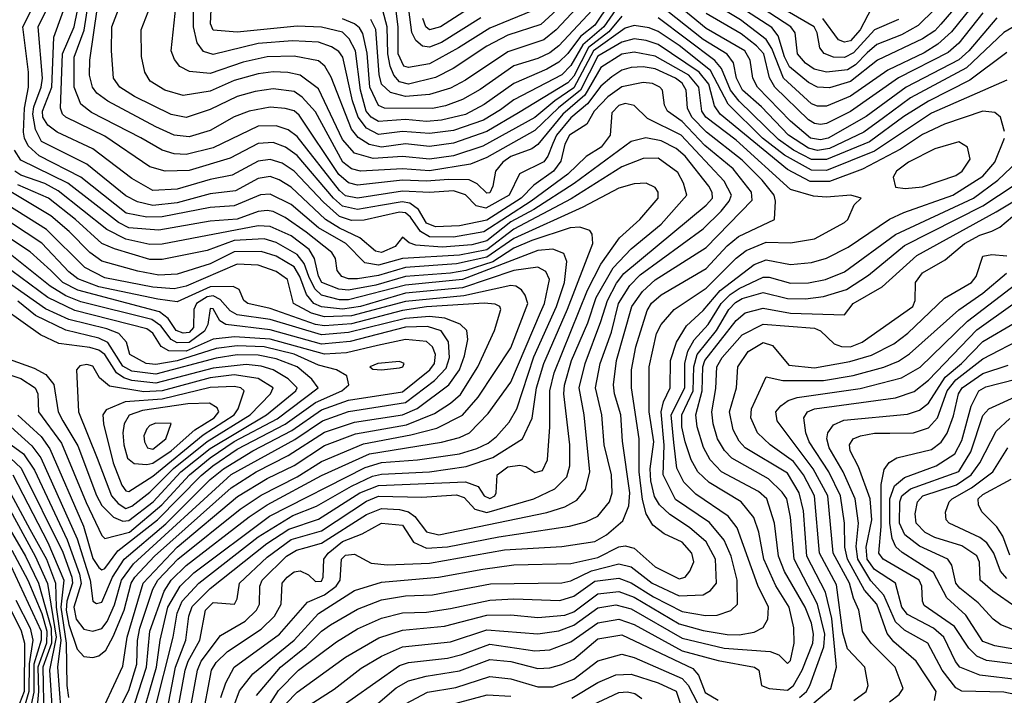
# Model space of a CAD drawing. Extents: x 501367 to 657802, y 482273 to 547541.
# Tile 603 of 656: x 606542 to 609817, y 530602 to 532849. Entities that reach past the tile are written whole.
import ezdxf

# ---------------------------------------------------------------- set-up
doc = ezdxf.new("R2010")
doc.units = 0

msp = doc.modelspace()

# ---------------------------------------------------------------- linework, layer by layer
at = {"layer": '0CON20XD'}
for points in [[(607147.2, 530515), (607180.1, 530685), (607195, 530711.2), (607232.8, 530747.2), (607345, 530821.8), (607389.6, 530865), (607411.5, 530905), (607414.8, 530975), (607431, 530995), (607455, 531013), (607475, 531016.3), (607502.4, 531002.4), (607525, 530980), (607545, 530981.1), (607551.2, 530995), (607553.8, 531055), (607568.2, 531075), (607615, 531113.3), (607680.7, 531139.3), (607745, 531174.8), (607815, 531167.3), (607851.8, 531111.8), (607895, 531091.7), (607964.7, 531095.3), (608135, 531129.5), (608370, 531165), (608425, 531178.5), (608465, 531198.2), (608503, 531245), (608512.6, 531275), (608510.4, 531335), (608485.2, 531435), (608478.3, 531535), (608456.6, 531625), (608472.6, 531705), (608509.9, 531810.1), (608533, 531905), (608571.6, 531965), (608605, 532000.6), (608815, 532153.5), (608875, 532212.2), (608901.4, 532245), (608908.7, 532265), (608885, 532312), (608741.7, 532465), (608629.9, 532519.9), (608585, 532564), (608555, 532570), (608535, 532564.2), (608510.9, 532539.1), (608505.5, 532465), (608475.5, 532425), (608425.4, 532394.6), (608364.3, 532335), (608242.6, 532245), (608085, 532143.2), (607985, 532126.2), (607905, 532127.3), (607874.7, 532144.7), (607841.9, 532191.9), (607825, 532206.2), (607805, 532208.5), (607687.7, 532182.3), (607645, 532180.8), (607605, 532194.5), (607552.1, 532242.1), (607455, 532345.8), (607415, 532372.1), (607375, 532384.6), (607335, 532379), (607248, 532332), (607175, 532318.1), (607065, 532285.4), (606985, 532280.5), (606915, 532321.2), (606785, 532419.4), (606666, 532475), (606635, 532498.3), (606619.1, 532525), (606617, 532545), (606648.4, 532625), (606655, 532790.6), (606756.7, 533073.3)], [(607059.3, 530505), (607092.2, 530685), (607102.1, 530715), (607140.4, 530785), (607159.6, 530885), (607185, 530910.3), (607255.6, 530905), (607265, 530923.3), (607272.7, 530975), (607365, 531061.2), (607445, 531119.9), (607545, 531149), (607695, 531247.3), (607735, 531264.1), (607879.2, 531260.8), (607995, 531268.8), (608019.5, 531259.5), (608055, 531220.9), (608095, 531209.7), (608251.8, 531255), (608321.5, 531288.5), (608361.1, 531328.9), (608371.2, 531365), (608371.2, 531435), (608351.9, 531605), (608354, 531634), (608377, 531715), (608431, 531841), (608459.4, 531925), (608515.8, 532024.2), (608575, 532086.5), (608675, 532169.3), (608760.3, 532265), (608750, 532305), (608730.5, 532340.5), (608665, 532388.2), (608615, 532387.6), (608545, 532359.8), (608376.4, 532253.6), (608185, 532152.6), (608095, 532084), (608005, 532065.8), (607815, 532054.4), (607735, 532033.1), (607690.1, 532040.1), (607626.2, 532105), (607535, 532157.1), (607445, 532234.3), (607375, 532268.4), (607343, 532267), (607255, 532229.5), (607175, 532224.9), (607015, 532193.7), (606965, 532191.8), (606896, 532206), (606745, 532325.7), (606606.8, 532396.8), (606570, 532430), (606557.1, 532455), (606554.7, 532475), (606558.2, 532555), (606571.3, 532625), (606571.2, 532675), (606551.8, 532825), (606642.6, 533005)], [(608504.5, 532905), (608455, 532831.3), (608406.9, 532793.1), (608365, 532736.5), (608335, 532707.4), (608295, 532684), (608185, 532636.6), (608086.8, 532566.8), (608025, 532534.2), (607945, 532514.9), (607895, 532510.9), (607825, 532517.1), (607735, 532510.2), (607710.4, 532525), (607694.4, 532545), (607675.1, 532615), (607658.6, 532745), (607638, 532785), (607615, 532808.1), (607545, 532824.7), (607465, 532828.1), (607265, 532807.7), (607185, 532814.2), (607176.3, 532835), (607184.6, 533005)], [(607110.8, 530565), (607133.4, 530685), (607145.1, 530715), (607209.5, 530800.5), (607291.5, 530848.5), (607329.1, 530885), (607339, 530905), (607340.2, 530965), (607348, 530985), (607428.8, 531065), (607461.9, 531085), (607495, 531093.1), (607545, 531107.8), (607695, 531202.9), (607745, 531223.3), (607805, 531219.7), (607835, 531211.8), (607856.3, 531196.4), (607895, 531145.2), (607935.4, 531135.4), (608295, 531210.3), (608355, 531229.1), (608395, 531250.5), (608423.2, 531286.8), (608438.5, 531345), (608419.6, 531535), (608403, 531625), (608422.1, 531705), (608475.1, 531845.1), (608496.4, 531915), (608527, 531973), (608551.3, 532005), (608825, 532232.1), (608845.8, 532255), (608845, 532274.4), (608834.2, 532295), (608755, 532395.4), (608725, 532421.2), (608675, 532446), (608624.2, 532455.8), (608575, 532443.6), (608385.9, 532304.1), (608251.9, 532218.1), (608175, 532176.9), (608095, 532113), (608045, 532100.6), (607947.3, 532092.7), (607859.3, 532099.3), (607837, 532107), (607815, 532126.2), (607790.7, 532095), (607745, 532075.1), (607725, 532078.8), (607673.4, 532123.4), (607605, 532155.3), (607558.8, 532185), (607445, 532291.8), (607405, 532316.7), (607375, 532327.1), (607335, 532321.4), (607259.8, 532280.2), (607175, 532269.9), (607065, 532240.1), (606985, 532231.4), (606933.3, 532243.3), (606895, 532262.7), (606765, 532368.4), (606614.1, 532444.1), (606593.7, 532483.7), (606585.5, 532535), (606588.9, 532558.9), (606613.3, 532625), (606617.4, 532655), (606603.1, 532825), (606678.9, 532981.1)], [(608545, 532860.6), (608501.7, 532808.3), (608433.9, 532756.1), (608385, 532661.7), (608365, 532639.3), (608200.3, 532539.7), (608095, 532477), (607985, 532438), (607905, 532427.5), (607825, 532436.4), (607745, 532425.3), (607703.6, 532433.6), (607667, 532457), (607645.6, 532485), (607577.8, 532657.8), (607556.5, 532695), (607535, 532712.4), (607455, 532728.2), (607365, 532725.6), (607285, 532707.9), (607175, 532669.6), (607106.6, 532676.6), (607073.9, 532693.9), (607056.6, 532716.6), (607045.8, 532745), (607071.8, 532995)], [(609726.3, 532975), (609605.4, 532834.6), (609585, 532812.4), (609544.6, 532785.4), (609395, 532714.9), (609305, 532643.5), (609235, 532622.4), (609195, 532624.8), (609165, 532640.3), (609102.1, 532692.1), (609085, 532725.7), (609064.9, 532794.9), (609042.9, 532822.9), (608825, 532965.1)], [(609585, 532884.4), (609530.1, 532829.9), (609475, 532798.7), (609393.1, 532766.9), (609360.7, 532739.3), (609321.2, 532698.8), (609295, 532682.2), (609225, 532674.1), (609184.7, 532684.7), (609155.6, 532705), (609129, 532735), (609120.6, 532805), (609107.1, 532825), (608846.3, 532996.3)], [(607210.4, 530595), (607226.9, 530643.1), (607255, 530696), (607406, 530805), (607498.7, 530911.3), (607555, 530936), (607594.3, 530965), (607607.8, 530985), (607611.9, 531055), (607625, 531068.5), (607655, 531071.9), (607710.9, 531040.9), (607765, 531035.4), (607905, 531041.1), (608154.7, 531085.3), (608345, 531097.3), (608455, 531113.2), (608494, 531136), (608548.3, 531181.7), (608567.6, 531232.4), (608571.1, 531275), (608547.2, 531447.2), (608541.4, 531535), (608519.8, 531605), (608516.6, 531635), (608526.2, 531715), (608577.2, 531895), (608613, 531945), (608655, 531984.2), (608825, 532091.6), (608978.5, 532248.5), (608975.9, 532275), (608915, 532352.6), (608820.6, 532430.6), (608745, 532510.9), (608695.8, 532545), (608686.9, 532565), (608679.7, 532615), (608671.2, 532625), (608646.8, 532636.8), (608615, 532640.3), (608545, 532625.7), (608498, 532592), (608452.7, 532545), (608428, 532502), (608370, 532465), (608355.4, 532435), (608341.1, 532378.9), (608317.6, 532345), (608251.6, 532298.5), (608210.1, 532255), (608095, 532182.5), (608005, 532163.8), (607925, 532160.5), (607895, 532171.9), (607867.9, 532217.9), (607838.8, 532238.8), (607813.4, 532243.4), (607741.2, 532231.2), (607665, 532217.9), (607615, 532228.6), (607584.9, 532255), (607465, 532397.9), (607425.3, 532425.3), (607385, 532440.3), (607335, 532436.9), (607241.5, 532388.5), (607105, 532347.2), (607025.7, 532345.7), (606975, 532360), (606825, 532461.7), (606694.9, 532524.9), (606683.5, 532535), (606677.3, 532555), (606684.1, 532735), (606722.3, 532825), (606744.9, 532935.1)], [(608333.7, 532556.3), (608255, 532480.4), (608095, 532390.7), (608040.9, 532369.1), (607905, 532346.6), (607815, 532353.1), (607675.1, 532345.1), (607645, 532352.9), (607617, 532375), (607525, 532543), (607481.4, 532591.4), (607455, 532609.7), (607385, 532618.8), (607325, 532610.3), (607265, 532593.3), (607175, 532550.3), (607095, 532524.2), (607045, 532533.2), (606923.8, 532593.8), (606874.7, 532625), (606853.8, 532655), (606846.6, 532745), (606848.4, 532825), (606901.4, 532965)], [(608509.8, 532950.2), (608335, 532762.6), (608305, 532738.9), (608265, 532719.9), (608184.9, 532695.1), (608073, 532617), (608015, 532583.7), (607957.7, 532562.3), (607915, 532553.7), (607755, 532554.6), (607735, 532563.7), (607706, 532625), (607697.7, 532737.7), (607683.2, 532803.2), (607672.3, 532822.3), (607655.4, 532835.4), (607615, 532851.7)], [(608395.5, 532945), (608275, 532833.3), (608165, 532797.6), (608095, 532760.5), (607983.5, 532686.5), (607925, 532656.8), (607835, 532634.7), (607805, 532642.6), (607785.9, 532665), (607773.9, 532695), (607766.6, 532735), (607764, 532825), (607749.6, 532879.6)], [(608075, 532854.9), (607945, 532773.1), (607905, 532757.7), (607881.2, 532761.2), (607859.4, 532779.4), (607846, 532806), (607829.8, 532935)], [(609791.8, 532855), (609698.1, 532745), (609665, 532715.8), (609490, 532625), (609357.3, 532527.3), (609231.2, 532455), (609205, 532449.3), (609172.2, 532455), (609105, 532511.9), (608995.7, 532625), (608980.3, 532655), (608970.9, 532715), (608953.3, 532745), (608825, 532820.2), (608675, 532943.9)], [(606945, 532455.8), (606780.6, 532540.6), (606745, 532568.6), (606722.4, 532625), (606723.2, 532725), (606755.6, 532814.4), (606771.2, 532915)], [(608410.8, 532905), (608325.8, 532815), (608285, 532782.6), (608165, 532742.4), (608025, 532648.1), (607975, 532621.7), (607905, 532600.1), (607825, 532593.4), (607775, 532607.1), (607745.2, 532635), (607737.1, 532667.1), (607726.1, 532816.1), (607709.2, 532849.2)], [(609415, 532523.1), (609349.6, 532475), (609235, 532420.5), (609195, 532413.8), (609165, 532421.9), (609098.8, 532465), (609009, 532559), (608945.9, 532615), (608926.4, 532655), (608915.5, 532705.5), (608894.9, 532734.9), (608815, 532782.7), (608665, 532902.3)], [(609725, 532912.7), (609641.2, 532808.8), (609595, 532767.6), (609550.6, 532739.4), (609428.7, 532681.3), (609305, 532594.3), (609225, 532561.2), (609195, 532561.3), (609175, 532569.2), (609082.5, 532655), (609043.5, 532753.5), (609025, 532783.7), (608938.8, 532848.8), (608825, 532918.2)], [(609465, 532850), (609385, 532815.5), (609315, 532739.4), (609285, 532723.7), (609248.6, 532725), (609217.1, 532737.1), (609203.3, 532755), (609194.5, 532805), (609184.5, 532825), (609005, 532930.2)], [(607967.7, 532317.7), (607895, 532312), (607815, 532315.5), (607665, 532299.1), (607635, 532306.6), (607603.7, 532333.7), (607471.6, 532531.6), (607455, 532545.8), (607425, 532553.9), (607375, 532557.6), (607305.4, 532544.6), (607255, 532526.5), (607175, 532480.4), (607105, 532459.2), (607055, 532465.2), (606995, 532492.3), (606835, 532577.7), (606798.7, 532605), (606783.7, 532625), (606774.2, 532665), (606775.1, 532714.9), (606800.9, 532890.9)], [(608735, 532763.8), (608665, 532809.9), (608635, 532821.9), (608585, 532830.2), (608555, 532820.4), (608449.7, 532745), (608385, 532622.2), (608321.1, 532578.9), (608255, 532523.6), (608081.8, 532428.2), (607985, 532396.2), (607905, 532385.1), (607815, 532393.6), (607717.2, 532387.2), (607655.5, 532405.5), (607615, 532450.6), (607535, 532619.5), (607475, 532664.2), (607433.2, 532673.2), (607385, 532675.4), (607335, 532668.9), (607255, 532646.8), (607175, 532611), (607085, 532597.2), (607024.5, 532615), (606975.4, 532645), (606958.2, 532675), (606946.6, 532726.6), (606945.3, 532815), (606976.7, 532895)], [(608535, 532897.6), (608485.1, 532824.9), (608414.6, 532765.4), (608375, 532696.7), (608345, 532665.6), (608185, 532582.2), (608140.6, 532549.4), (608084.6, 532515.4), (607985, 532480.2), (607905, 532470.4), (607815, 532477.6), (607735, 532467.1), (607695, 532487.8), (607667.1, 532525), (607648.8, 532578.8), (607616.9, 532725), (607603.3, 532743.3), (607578.7, 532758.7), (607535, 532774.3), (607449.2, 532779.2), (607335, 532769.4), (607185, 532733.2), (607153.2, 532743.2), (607132.5, 532772.5), (607120.1, 532825), (607120.1, 532895)], [(608265, 532886.6), (608105, 532821), (608001.5, 532755), (607905, 532702.7), (607835, 532689.7), (607819, 532695), (607800.3, 532735), (607800.1, 532825), (607792, 532895)], [(608034.2, 532885), (607941.8, 532825), (607905, 532815.6), (607893, 532825), (607882.7, 532852.7)], [(609745, 532871.5), (609665, 532770.5), (609629.8, 532740.2), (609464.6, 532655.4), (609305, 532543.4), (609225, 532503.8), (609205, 532500.9), (609185, 532503.6), (609165, 532515.7), (609053.4, 532625), (609035.6, 532655.6), (609016.5, 532735), (608992.5, 532762.6), (608941.6, 532801.6), (608825, 532869.4)], [(609375, 532886.9), (609337, 532815), (609305, 532778.5), (609285, 532774.3), (609265, 532782.5), (609213.3, 532853.3)], [(609482.8, 532527.2), (609367.7, 532442.3), (609225, 532383.9), (609175, 532384.6), (609115, 532415.1), (609065, 532450.7), (608935, 532578.4), (608905.8, 532615), (608876.3, 532686.3), (608853.4, 532713.4), (608665, 532855.4)], [(609855, 532830.2), (609815, 532806.7), (609691.2, 532688.8), (609505, 532589.1), (609415, 532523.1)], [(609817.3, 532477.3), (609803.6, 532525), (609785, 532540), (609745, 532545.2), (609618.1, 532501.9), (609545, 532466.7), (609471.2, 532418.8), (609345, 532351.8), (609235, 532311.1), (609170.6, 532310.6), (609095, 532350.5), (608871.4, 532535), (608853, 532563), (608833.9, 532635), (608801.6, 532675), (608665, 532766.8), (608625, 532780.4), (608585.3, 532785.3), (608545, 532774.5), (608465, 532727.9), (608406.7, 532615), (608333.7, 532556.3)], [(607329.1, 530600.9), (607409.5, 530695), (607495, 530764.3), (607545, 530815.5), (607575, 530836.8), (607665, 530888.8), (607745, 530919.4), (607825, 530932.4), (607915, 530936.6), (608107.6, 530972.4), (608345, 530976), (608375, 530982.9), (608443.7, 531016.3), (608535, 531039.5), (608575, 531029.5), (608645, 530974.7), (608735, 530932.8), (608815, 530936), (608839.9, 530950.1), (608859.2, 530975), (608856.3, 531055), (608825, 531112.7), (608769.5, 531159.5), (608703.6, 531203.6), (608670, 531235), (608653.6, 531263.6), (608641.2, 531315), (608638.8, 531355), (608650.7, 531445), (608635.9, 531545), (608635.5, 531695), (608659.8, 531805), (608675, 531835.3), (608718.1, 531885), (608825, 531955.7), (608925, 532055.9), (608958.3, 532081.7), (609025, 532108.6), (609105, 532106.5), (609185, 532120.7), (609285.5, 532175), (609296.2, 532185), (609316.9, 532233.1), (609340, 532255), (609305.8, 532265.7), (609225, 532259.2), (609182.3, 532262.3), (609105, 532283.8), (608925, 532448), (608824.4, 532525), (608810, 532545), (608800.5, 532625), (608767.3, 532665), (608655, 532727.9), (608585, 532740.7), (608545, 532734.1), (608475, 532690.1), (608421.6, 532598.4), (608347.8, 532535), (608265, 532434.1), (608245, 532419.8), (608175, 532393.9), (608148.4, 532375), (608123.8, 532345), (608115.5, 532295), (608105, 532273.6), (608095, 532272.1), (608063.5, 532303.5), (608036.5, 532316.5), (607967.7, 532317.7)], [(609825, 532648.2), (609575, 532537.9), (609385, 532411.9), (609225, 532347.9), (609175, 532348.5), (609085, 532398.3), (609012.6, 532455), (608898, 532568), (608839.7, 532679.7), (608735, 532763.8)], [(609825, 532740.2), (609701.7, 532648.3), (609565, 532578.2), (609482.8, 532527.2)], [(607254.1, 530565.9), (607272.8, 530617.2), (607316.8, 530673.2), (607454.8, 530785.2), (607535, 530873.5), (607655, 530950), (607745, 530978), (607934.3, 530994.3), (608081.8, 531021.8), (608185, 531035.5), (608375, 531040), (608465, 531059.9), (608535, 531095.5), (608555, 531099.3), (608585, 531091.8), (608655, 531029.3), (608735, 530989.5), (608755, 530994.7), (608770.6, 531015), (608784.4, 531045.6), (608777.6, 531075), (608745, 531111.2), (608685, 531138.6), (608647.8, 531167.8), (608625.1, 531205.1), (608613.3, 531253.3), (608601.8, 531345), (608602.6, 531455), (608576.9, 531625), (608576.9, 531685), (608590.9, 531760.9), (608628.6, 531881.4), (608643.5, 531906.5), (608675, 531933.4), (608825, 532021.7), (608895, 532096.9), (608932.3, 532127.7), (609052.5, 532185), (609056, 532245), (609050.8, 532265), (609011.6, 532315), (608945, 532381.7), (608826.3, 532475), (608777.8, 532525), (608762.7, 532555), (608758.7, 532615), (608745, 532638.1), (608723.4, 532655), (608655, 532686.1), (608615, 532692.3), (608575, 532690), (608545, 532680.9), (608510.8, 532659.2), (608475, 532628.5), (608430.4, 532569.6), (608375, 532522.4), (608327.5, 532465), (608315, 532437.4), (608298.8, 532395), (608285, 532376.7), (608203.9, 532336.1), (608169.2, 532265), (608092.3, 532222.3), (608060, 532230), (608025, 532266.3), (607985, 532279.5), (607905, 532274.4), (607815, 532278.9), (607665, 532255.7), (607625, 532263.4), (607605, 532280.8), (607465, 532460.7), (607435, 532482.4), (607395, 532496.4), (607335, 532494.6), (607185, 532423), (607095, 532400.6), (607055, 532403), (607015.5, 532415), (606945, 532455.8)], [(607374.6, 530575), (607402.6, 530617.4), (607468.5, 530685), (607595, 530780.2), (607665, 530822.5), (607745, 530858.5), (607815, 530875.7), (607895, 530878.9), (607975, 530891), (608105, 530918.8), (608185, 530922.6), (608337.7, 530917.7), (608385, 530931.4), (608455, 530981.7), (608535, 530991.1), (608575, 530976.1), (608649.4, 530929.4), (608745, 530880.3), (608822.5, 530867.5), (608861.3, 530868.7), (608906.5, 530883.5), (608929.3, 530905), (608928.6, 530985), (608907.8, 531065), (608885, 531118.1), (608836.6, 531176.6), (608723.5, 531253.5), (608682.3, 531335), (608685.8, 531434.2), (608674.8, 531545.2), (608682.5, 531577.5), (608704.8, 531625), (608705.9, 531715), (608726, 531776), (608759.4, 531830.6), (608815, 531881.7), (608871.9, 531948.1), (608985, 532034.8), (609025, 532049.9), (609105.5, 532034.5), (609175, 532041.6), (609225, 532055.6), (609297.4, 532092.6), (609435, 532186), (609481.9, 532208.1), (609645.1, 532264.9), (609745, 532328.7), (609785.2, 532375), (609817, 532455)], [(609487.3, 532287.3), (609545, 532293.4), (609655, 532330.9), (609676.2, 532345), (609702.9, 532385), (609694.4, 532425), (609665, 532443.2), (609585, 532419.4), (609498.5, 532375), (609457.5, 532345), (609447.3, 532325), (609455, 532292.5), (609487.3, 532287.3)], [(607008.2, 530425), (607059.7, 530695), (607094, 530785), (607104.5, 530865), (607115, 530897.6), (607175, 530957.6), (607363.2, 531106.8), (607436.7, 531155), (607535, 531188.3), (607673.1, 531275), (607735, 531299.9), (608025, 531311.4), (608066.3, 531296.3), (608087.1, 531265), (608105, 531257), (608121.8, 531265), (608126.6, 531275), (608129.7, 531335), (608165, 531361.5), (608205, 531367.6), (608225, 531362.5), (608255, 531343.5), (608280.4, 531349.6), (608296.7, 531385), (608305.1, 531494.9), (608304.9, 531614.9), (608319.6, 531675), (608430.1, 531949.9), (608475, 532036.3), (608536.6, 532123.4), (608604.1, 532185), (608665.7, 532255), (608665.8, 532275), (608655, 532290.9), (608625, 532305.8), (608585, 532303.4), (608535, 532289), (608414.4, 532225.6), (608185, 532121.3), (608095, 532058.8), (607995, 532036.5), (607825, 532024.6), (607735, 531998.7), (607665, 531986.7), (607635, 531986.6), (607613.1, 531995), (607598, 532015), (607591.6, 532055), (607579.6, 532075), (607495, 532141.9), (607425, 532190.8), (607385, 532210.9), (607365, 532214.3), (607335, 532211.2), (607265, 532185.1), (607175, 532178.8), (607005, 532149.2), (606905, 532156.3), (606870, 532175), (606701.9, 532305), (606545, 532382.3), (606523.9, 532415)], [(607426.9, 530573.1), (607465, 530612.5), (607625, 530728.8), (607736.6, 530793.4), (607815, 530818.8), (607955, 530831.5), (608095, 530868), (608175, 530869.9), (608265, 530861.1), (608355, 530868.8), (608385, 530879.4), (608465, 530939.6), (608535, 530947.2), (608585, 530927.8), (608735, 530839.2), (608815, 530817.3), (608895, 530804), (608935, 530803.5), (608985, 530811.5), (609015, 530827.7), (609030.5, 530855), (609031.9, 530895), (608997, 530967), (608928.5, 531158.5), (608897.8, 531197.8), (608790.9, 531270.9), (608751, 531311), (608727.5, 531357.6), (608717.3, 531442.7), (608708, 531535), (608754.1, 531625), (608754.4, 531705), (608763.5, 531746.5), (608785.3, 531784.7), (608831.2, 531835), (608875.3, 531905), (608904.8, 531935.2), (608935, 531955.5), (609015, 531992.2), (609035, 531992.4), (609105, 531972.9), (609165, 531974), (609221.5, 531985), (609285, 532010.7), (609455.1, 532134.9), (609714, 532256), (609794.8, 532315), (609861.7, 532378.3)], [(606989.1, 530545), (607052.5, 530795), (607065.7, 530875), (607082, 530915), (607137.1, 530975), (607335, 531129.3), (607449.9, 531199.9), (607529, 531231), (607645, 531298), (607715, 531330.4), (607745, 531337.9), (607905, 531345.3), (608027, 531363), (608115, 531392.6), (608213.8, 531455), (608246.1, 531523.9), (608260.2, 531625), (608285.2, 531705.2), (608364.1, 531885.9), (608448.3, 532105), (608446.1, 532136.1), (608438, 532148), (608405, 532159.2), (608372.9, 532157.1), (608245, 532114.7), (608185, 532088.9), (608115.9, 532044.1), (608025.1, 532015.1), (607975, 532005.8), (607825, 531994.8), (607725.9, 531965.9), (607635, 531949.3), (607602.9, 531952.9), (607547, 531975), (607535, 531996), (607521.8, 532055), (607504, 532085), (607445, 532130.7), (607375, 532161.2), (607335, 532163.3), (607015, 532102.2), (606975, 532101.7), (606895, 532119.3), (606831.7, 532151.7), (606669.4, 532279.4), (606625, 532304.5), (606545, 532332), (606525.1, 532345)], [(607465, 530543.8), (607587.9, 530622.1), (607677.9, 530692.1), (607745, 530732.6), (607815, 530763.4), (607975, 530780), (608095, 530820.2), (608265, 530806.6), (608335, 530816.6), (608385, 530834.7), (608465, 530892.4), (608525, 530902.6), (608575, 530889.8), (608745, 530791.9), (608885, 530758.3), (609037.8, 530747.8), (609066.6, 530736.6), (609095, 530707.5), (609105, 530717.5), (609117.8, 530775), (609116.7, 530826.7), (609101.5, 530895), (609056.2, 530966.2), (609016.7, 531055), (608999.8, 531145), (608983.2, 531193.2), (608941.6, 531245), (608835, 531309.5), (608797.2, 531345), (608775.1, 531385.1), (608755, 531444.5), (608743.5, 531495), (608744.1, 531535), (608781.8, 531615), (608783.6, 531695), (608794.5, 531735.5), (608859.6, 531815), (608900.5, 531885), (608922.1, 531907.9), (608945, 531921.4), (609015, 531941.9), (609095, 531922.1), (609155, 531920.5), (609215, 531928.6), (609291.9, 531951.9), (609365, 531998.8), (609485, 532098.3), (609745, 532229.6), (609905, 532335.8)], [(606872.8, 530415), (606963.7, 530695), (606974.4, 530815), (607022, 530948), (607045.1, 530984.9), (607095, 531034), (607305, 531195.6), (607365, 531234.9), (607545, 531332.8), (607705, 531405.3), (607945, 531443.9), (608005, 531459.4), (608037.5, 531475), (608100.4, 531539.6), (608175, 531643.5), (608274.4, 531875), (608287.6, 531905), (608304.2, 531985), (608291.5, 532011.5), (608265, 532025.5), (608185, 532015.3), (608015, 531957.4), (607825, 531939.1), (607675, 531895.2), (607615, 531886.4), (607545, 531893.6), (607520.3, 531905), (607495.5, 531935.5), (607473.9, 531995), (607455, 532026.7), (607395, 532062), (607345, 532078.2), (607255, 532076.9), (607175, 532037.5), (607065, 532002.5), (607005, 531998.8), (606935, 532012.6), (606815, 532045.5), (606775.2, 532075), (606706.5, 532145), (606645, 532196.2), (606489.5, 532289.5)], [(606940.6, 530500.6), (606997.2, 530695), (607008.4, 530785), (607034.6, 530895), (607075, 530964.8), (607120.9, 531009.1), (607372.5, 531197.5), (607690.4, 531359.6), (607745, 531376.1), (607865, 531385.6), (608005, 531405.6), (608062.3, 531422.3), (608099.5, 531440.5), (608127.3, 531462.7), (608169.2, 531510.8), (608195.1, 531554.9), (608251.9, 531728.1), (608327.3, 531895), (608353.9, 531975), (608361.9, 532045), (608351.6, 532071.6), (608315.4, 532085.4), (608265, 532081.2), (608015, 531984.8), (607825, 531966.3), (607635, 531916.9), (607605, 531917.5), (607545, 531933.2), (607523.4, 531953.4), (607503.9, 531995), (607487.8, 532037.8), (607465, 532068.6), (607395, 532108.4), (607355, 532120.3), (607255, 532114.2), (607165, 532081), (607015, 532051.2), (606975, 532051.9), (606857.3, 532087.3), (606814.9, 532104.9), (606726.8, 532185), (606637, 532255), (606535, 532299.3)], [(607569.3, 530535), (607805, 530700.6), (607835, 530710.6), (607965, 530725.6), (608012.2, 530737.8), (608105, 530771.6), (608255, 530750.3), (608305, 530753.4), (608375, 530780.3), (608465, 530843.5), (608535, 530855.6), (608585, 530837.7), (608745, 530749.7), (608865, 530718.1), (608986.2, 530695), (609000, 530685), (609008.8, 530635), (609034.4, 530624.4), (609095, 530619), (609115.9, 530634.1), (609144.7, 530685), (609179.3, 530775), (609182.3, 530805), (609175, 530842.3), (609154.1, 530895), (609085, 531014.1), (609065.1, 531065), (609052, 531175), (609027.2, 531255), (608999.5, 531279.5), (608875.7, 531345.7), (608838.5, 531385), (608815.7, 531425.7), (608794.9, 531494.9), (608791.1, 531535), (608812.1, 531615), (608813.8, 531695), (608820.1, 531715), (608925, 531849), (608955, 531874.2), (609015, 531890.1), (609105, 531873.5), (609285, 531867.5), (609313.5, 531905), (609409.9, 531960.1), (609525.7, 532065), (609789.7, 532210.3), (609925, 532290.9)], [(606835, 530479.7), (606905, 530617.9), (606930.9, 530705), (606933.7, 530783.7), (606941.6, 530825), (606984.3, 530955), (607001.1, 530985), (607067.6, 531055), (607275, 531221.4), (607345, 531267.3), (607465, 531328.3), (607545, 531379.8), (607685, 531438.6), (607842.1, 531467.9), (607929.1, 531490.9), (608015, 531533.7), (608066.4, 531593.6), (608175, 531758.2), (608231.7, 531905), (608223.3, 531933.3), (608210.4, 531950.4), (608192.4, 531962.4), (608175, 531964.8), (608019.4, 531930.6), (607825, 531912.2), (607645, 531863.8), (607555, 531861), (607512.7, 531872.7), (607452.5, 531905), (607432.7, 531985), (607395, 532011.6), (607335, 532032.5), (607265, 532035.4), (607095, 531962.4), (607055, 531954), (606985, 531959.5), (606825, 531990.9), (606758.4, 532025), (606630.8, 532150.8), (606502, 532232)], [(606825, 530570.7), (606885, 530698.5), (606898.6, 530795), (606952.9, 530975), (607065, 531094.1), (607266.5, 531263.5), (607365, 531322.9), (607455, 531366.4), (607555, 531432.6), (607658.5, 531471.5), (607828.6, 531501.4), (607921.3, 531538.7), (607975, 531573.2), (608007.6, 531602.4), (608065.8, 531695), (608121.2, 531815), (608141.8, 531885), (608138.9, 531895), (608122.6, 531902.6), (608086.6, 531906.6), (607895, 531893.8), (607815, 531882.2), (607645, 531837.9), (607555, 531830.9), (607525, 531835.7), (607375, 531888.6), (607300.8, 531905), (607287.1, 531915), (607271.9, 531951.9), (607251.5, 531961.5), (607175, 531960.5), (607065, 531910.7), (607000.6, 531919.4), (606805, 531960.2), (606735, 531987.1), (606705, 532010.6), (606615.6, 532105.6), (606455, 532211.6)], [(609135.5, 530594.5), (609158.2, 530615), (609169.9, 530635), (609216.5, 530763.5), (609219.4, 530805), (609195.4, 530905.4), (609117.8, 531055), (609105, 531194), (609093, 531255), (609078.1, 531278.1), (609032, 531322), (608910.6, 531390.6), (608886.3, 531416.3), (608863.1, 531455), (608848, 531505), (608844, 531545), (608857.5, 531622.5), (608859.9, 531695), (608878, 531725), (608945, 531801), (609015, 531836.2), (609185, 531823.3), (609205, 531813.7), (609251, 531771), (609275, 531762.4), (609305, 531761.5), (609343.4, 531776.6), (609512.2, 531895), (609520, 531915), (609521.2, 531975), (609545, 532007.6), (609619.7, 532050.3), (609684.3, 532105), (609735, 532131.9), (609775, 532145.2), (609801.3, 532158.7), (609844, 532195)], [(606785, 530727.8), (606805, 530733.7), (606828.3, 530751.7), (606852.6, 530797.4), (606888.9, 530885), (606912.3, 530975), (606925.1, 530994.9), (606990.4, 531065), (607245, 531291.9), (607327.7, 531345), (607435, 531399.9), (607555, 531477), (607655, 531510.9), (607815, 531534.4), (607864.2, 531555.8), (607969.4, 531635), (608004.9, 531685), (608020.9, 531730.9), (608032.3, 531785), (608028.9, 531815), (608006.9, 531836.9), (607956.2, 531856.2), (607905, 531862.4), (607825, 531855.6), (607635, 531808.2), (607545, 531800.8), (607375, 531851.9), (607265, 531867.4), (607241.2, 531881.2), (607208.8, 531918.8), (607185, 531930.6), (607165, 531927.4), (607129.3, 531905), (607121.1, 531885), (607119.3, 531825), (607105, 531808.7), (607085, 531806), (607062.6, 531815), (607035.5, 531855.5), (607007, 531877), (606735, 531949.1), (606685.2, 531975), (606644.9, 532015), (606576.7, 532076.7), (606427.4, 532175)], [(606797.1, 530907.1), (606815, 530912.2), (606850, 530995), (606889.7, 531055), (607027.5, 531172.5), (607175, 531319.3), (607219.1, 531355), (607316.7, 531415), (607447.1, 531482.9), (607545, 531551.7), (607635, 531583.5), (607815, 531611.3), (607906, 531685), (607921.3, 531705), (607925.1, 531735), (607915, 531761.2), (607895, 531778.2), (607825, 531785.6), (607732.1, 531765), (607628.4, 531741.5), (607555, 531737.1), (607375, 531786.8), (607256, 531794), (607185, 531787), (607095, 531747.1), (607037.3, 531747.3), (607011.7, 531761.7), (606985, 531805.9), (606965, 531821.3), (606725, 531881.9), (606635.5, 531925.5), (606425, 532080)], [(606785, 530814.8), (606815, 530824.4), (606833, 530847), (606856.8, 530903.2), (606880.1, 530985), (606920.5, 531039.5), (607245, 531336.1), (607457.2, 531452.8), (607548.3, 531515), (607635, 531546.4), (607824.4, 531575.6), (607921.6, 531648.5), (607960, 531690), (607971.1, 531725), (607967.9, 531777.9), (607943.9, 531813.9), (607898.6, 531828.6), (607825, 531826.4), (607641.3, 531778.7), (607545, 531769.8), (607375, 531817.8), (607227.3, 531835), (607206.9, 531846.9), (607185, 531886.9), (607175, 531888.7), (607167, 531835), (607156.9, 531813.1), (607105, 531775.2), (607065, 531774.6), (607045.4, 531785.4), (607010.9, 531830.9), (606981.4, 531851.4), (606745, 531911.1), (606695, 531930.3), (606643.3, 531963.3), (606516, 532065)], [(609183.5, 530576.5), (609239.7, 530625), (609258.9, 530695), (609242.5, 530857.5), (609221.4, 530945), (609159.8, 531065), (609149.1, 531215), (609134.4, 531275), (609095, 531340.7), (608955.2, 531425), (608935, 531446.9), (608915.1, 531485.1), (608903, 531545), (608925.6, 531625), (608930, 531695), (608964.3, 531745), (609015, 531775.8), (609045.3, 531765), (609099.9, 531699.9), (609185, 531690.8), (609302.7, 531712.7), (609375, 531733.5), (609449.1, 531770.9), (609495.9, 531805.9), (609617.2, 531922.8), (609708, 531975), (609723.4, 531995), (609745, 532062.5), (609775, 532067.8), (609825, 532063.2)], [(606815, 531019.6), (606825, 531024), (606867.7, 531082.3), (607000.3, 531185), (607145, 531333.2), (607183.8, 531365), (607265, 531420.3), (607425, 531503.9), (607525, 531576), (607612.8, 531615), (607636.5, 531635), (607630, 531665), (607595.7, 531685), (607535, 531699.8), (607455, 531737), (607355, 531760.6), (607265, 531763.9), (607195.1, 531754.9), (607065, 531714.5), (606995, 531701.9), (606962, 531705), (606907.6, 531735), (606896.8, 531776.8), (606871.6, 531805), (606831.3, 531821.3), (606705, 531851.6), (606627.5, 531887.5), (606455, 532008.2)], [(609316.2, 530585), (609357.3, 530615), (609363.5, 530635), (609352.5, 530695), (609295, 530756.9), (609279.8, 530810.2), (609258.8, 530968.8), (609201.8, 531075), (609185.6, 531265), (609148.8, 531335), (609115, 531379.6), (609037.6, 531435), (608995.7, 531475), (608973, 531525), (608975.6, 531555), (609025, 531661.4), (609079.5, 531649.5), (609215, 531648.9), (609313.9, 531666.1), (609416.3, 531693.7), (609465, 531713.5), (609501.8, 531738.2), (609665, 531884.2), (609745, 531939.3), (609823.9, 532006.1)], [(609435, 530579.8), (609467.3, 530605), (609480.3, 530625), (609453.2, 530695), (609373.5, 530775), (609344.7, 530815), (609333.2, 530885), (609314.7, 530924.7), (609301.2, 530975), (609247.2, 531075), (609229.2, 531265), (609181, 531355), (609061.6, 531515), (609056.2, 531545), (609073.1, 531565), (609097.4, 531582.6), (609127.1, 531592.9), (609337.7, 531622.3), (609475, 531657.6), (609536.2, 531693.8), (609693.7, 531846.3), (609855, 531969.6)], [(606885, 531180.9), (606905, 531182.9), (606985.1, 531245), (607078, 531345), (607175, 531423), (607362.9, 531535), (607460.5, 531615), (607464.1, 531625), (607434.8, 531655), (607385, 531684.9), (607345, 531697.2), (607295, 531702.5), (607185, 531690.2), (606995, 531639.9), (606915, 531649.4), (606887.7, 531657.7), (606864.2, 531674.2), (606825.1, 531735.1), (606805, 531749.7), (606775, 531758.8), (606671.9, 531771.9), (606611.2, 531801.2), (606429.4, 531929.4)], [(606825, 531123.9), (606906.4, 531145), (607014.8, 531235.2), (607106.1, 531335), (607175, 531391.6), (607255, 531445.7), (607398, 531522), (607534.8, 531625), (607513.7, 531653.7), (607464.3, 531695), (607395, 531721.5), (607335, 531733.1), (607265, 531734.6), (607195, 531723.4), (606995, 531669.6), (606915, 531680.2), (606885, 531696.9), (606835, 531775.6), (606805, 531790.2), (606695, 531816.8), (606593.8, 531865), (606535, 531912.6)], [(609584.2, 530585), (609590.5, 530615), (609523.1, 530715), (609449.6, 530779.6), (609427.5, 530807.5), (609392.2, 530905), (609352, 530952), (609295.4, 531055), (609286.3, 531095), (609285.6, 531175), (609271.9, 531265), (609233, 531345), (609168.1, 531445), (609157, 531475), (609150.2, 531525), (609162.1, 531545), (609185, 531555.1), (609455, 531590.9), (609517.1, 531612.9), (609565, 531650.3), (609725, 531817.6), (609845, 531903)], [(609851.1, 530605), (609815, 530612.3), (609675.6, 530615.6), (609655, 530627), (609609.6, 530685), (609561.9, 530775), (609485, 530818.7), (609455, 530846.6), (609415.8, 530935), (609372.2, 530982.2), (609329.1, 531055), (609323.4, 531096.6), (609331.9, 531175), (609320.2, 531255), (609281, 531345), (609234, 531425), (609226.2, 531455), (609229.1, 531475), (609248.8, 531501.2), (609282.7, 531517.3), (609495, 531536.7), (609535, 531549.8), (609565, 531573.1), (609620.2, 531659.8), (609673.8, 531705), (609745, 531778.9), (609855, 531843.5)], [(609865, 530653.5), (609735, 530668.7), (609668.9, 530695), (609654.1, 530714.1), (609615.6, 530795.6), (609581, 530825), (609495, 530870.2), (609475.5, 530895.5), (609454.8, 530975), (609385, 531020.9), (609360.7, 531055), (609357.1, 531095), (609375.8, 531185), (609369.9, 531255), (609332.1, 531362.1), (609303.5, 531415), (609301.6, 531435), (609313.6, 531455), (609338.6, 531465), (609385, 531473.9), (609436.4, 531473.6), (609515, 531475.2), (609565, 531491), (609594.7, 531525.3), (609626.8, 531615), (609655, 531650.8), (609745, 531721.5), (609886.1, 531793.9)], [(606479.4, 531729.4), (606589.6, 531689.6), (606629.1, 531669.1), (606655.3, 531635.3), (606670, 531545), (606685.5, 531515), (606735, 531431.4), (606796.6, 531266.6), (606815, 531232.8), (606854, 531194), (606885, 531180.9)], [(606349.5, 531719.5), (606545, 531655.1), (606593.4, 531625), (606602.5, 531605), (606604.3, 531545), (606680.4, 531440.4), (606762.7, 531242.7), (606815, 531133.8), (606825, 531123.9)], [(606895, 531223.7), (606915, 531231.2), (606975, 531277.4), (607053.4, 531356.6), (607165, 531446), (607308.7, 531535), (607376, 531605), (607384.8, 531625), (607335, 531655.4), (607255, 531667.4), (607175, 531657.7), (607015.7, 531614.3), (606955, 531611.6), (606840.3, 531630.3), (606807.4, 531657.4), (606785, 531697.2), (606765, 531702.7), (606742.1, 531697.9), (606730.6, 531685), (606737.5, 531545), (606799.3, 531390.7), (606847.5, 531265), (606869.4, 531239.4), (606895, 531223.7)], [(607745, 531684.6), (607805, 531690.8), (607816.5, 531695), (607820.6, 531705), (607805, 531712.2), (607733.3, 531705), (607706.7, 531695), (607716.2, 531686.2), (607745, 531684.6)], [(609855, 530705.4), (609757.5, 530717.5), (609725, 530732.1), (609698.8, 530758.8), (609651.2, 530831.2), (609550.5, 530900.5), (609544.3, 530915), (609542.8, 530965), (609533.5, 530985), (609413.4, 531055), (609399.6, 531075), (609406.7, 531163.3), (609406.6, 531303.4), (609416.6, 531353.4), (609433.6, 531376.4), (609458.7, 531391.3), (609575, 531419.7), (609606.4, 531443.6), (609626.5, 531473.5), (609648.1, 531531.9), (609663.9, 531605), (609676.8, 531625), (609745, 531672.5), (609830, 531699.9)], [(606905, 531279.8), (606985, 531330.8), (607152, 531468), (607254.6, 531535), (607268.2, 531555), (607288.8, 531615), (607276.8, 531625), (607255, 531629.4), (607175.7, 531625.7), (607015, 531587.1), (606892, 531578), (606828.9, 531551.1), (606818.3, 531535), (606820, 531505), (606852.3, 531375), (606881.2, 531301.2), (606895, 531282), (606905, 531279.8)], [(609925, 530741.6), (609785, 530766.3), (609745, 530781.2), (609688.6, 530868.6), (609625.8, 530925.8), (609580.8, 531010.8), (609476.5, 531076.5), (609455.6, 531095.6), (609443.5, 531123.5), (609435.8, 531175), (609435.7, 531255), (609451.9, 531298.1), (609484.2, 531325.8), (609590.3, 531365), (609652.5, 531405), (609675, 531449.3), (609706.2, 531563.8), (609732.3, 531615), (609755, 531628), (609855, 531653.4)], [(609845, 530820.7), (609805, 530836.7), (609780, 530855), (609729.6, 530909.6), (609668.7, 530958.7), (609654.9, 530975), (609641.6, 531035), (609629.3, 531055), (609535, 531097.8), (609485.4, 531135.4), (609467.9, 531175), (609469.3, 531245), (609475.9, 531265), (609505, 531288.9), (609665, 531346), (609705, 531411.6), (609745, 531532.2), (609765.3, 531555), (609865, 531600.7)], [(606965, 531369.4), (606985, 531374.5), (607045.6, 531415), (607124.7, 531485.3), (607188.6, 531525), (607204.5, 531545), (607198.5, 531558.5), (607173.1, 531573.1), (607101.4, 531571.4), (606950.4, 531549.6), (606905.9, 531534.1), (606889.1, 531505), (606885.1, 531474.9), (606888.1, 531435), (606900.6, 531390.6), (606922.5, 531372.5), (606965, 531369.4)], [(606535, 531533.7), (606613, 531463), (606642.2, 531422.2), (606754.3, 531165), (606785, 531056.9), (606805, 531026.5), (606815, 531019.6)], [(606512.6, 531495), (606582.2, 531432.2), (606611.6, 531391.6), (606732.4, 531122.4), (606776.6, 530985), (606784.7, 530914.7), (606797.1, 530907.1)], [(606985, 531420.8), (607027.6, 531455), (607045.5, 531505.5), (606995, 531507.5), (606975, 531499.7), (606965, 531488.7), (606954.4, 531465), (606956.3, 531445), (606967.3, 531425), (606985, 531420.8)], [(609855, 530894.8), (609778.3, 530948.3), (609736.7, 530985), (609733.9, 531045), (609725, 531066.1), (609675, 531099.5), (609585, 531126.4), (609553.2, 531143.2), (609523.3, 531175), (609520.4, 531205), (609527.9, 531245), (609545.7, 531265), (609657.7, 531302.3), (609706.2, 531335), (609735.1, 531375), (609789, 531481), (609835, 531522.8)], [(606471.7, 531465), (606554.1, 531405), (606591, 531351), (606699.5, 531119.5), (606740.6, 531005), (606746.2, 530973.8), (606721.9, 530895), (606729.9, 530855), (606755, 530821.9), (606785, 530814.8)], [(609825, 530990.2), (609804.5, 531014.5), (609781.4, 531075), (609758.9, 531108.9), (609735, 531127.2), (609633.1, 531175), (609623.2, 531185), (609620.8, 531210.8), (609633.2, 531245), (609643.2, 531255), (609707.5, 531292.5), (609778.7, 531345), (609828.7, 531425)], [(606511, 531391), (606547.1, 531357.1), (606685, 531078.4), (606715.2, 530995.2), (606717.1, 530975), (606698.1, 530915), (606696.2, 530885), (606705, 530837.2), (606732.3, 530755), (606755, 530730.5), (606785, 530727.8)], [(606519.3, 531335), (606635, 531110.5), (606688.4, 530985), (606678.6, 530895), (606695.8, 530775), (606698.2, 530635), (606704.3, 530594.3)], [(606487.6, 531317.6), (606574.9, 531154.9), (606630.4, 531055), (606661.2, 530975), (606662.6, 530895), (606678.9, 530785), (606667.9, 530695), (606678.9, 530548.9)], [(609835, 531068.2), (609811.2, 531131.2), (609792.3, 531162.3), (609741.8, 531211.8), (609731, 531235), (609729.8, 531255), (609745, 531269.7), (609839.4, 531320.6)], [(606475, 531280.8), (606593.3, 531065), (606634.1, 530974.1), (606663.5, 530795), (606641.2, 530685), (606650.5, 530535)], [(606495, 531178.7), (606561, 531065), (606604.3, 530975), (606645.8, 530825), (606647.1, 530775), (606618.9, 530695), (606621.8, 530525)], [(606403, 531105), (606546.2, 530816.2), (606558.2, 530775), (606556.2, 530615), (606525, 530535)], [(606515.8, 531085), (606568.4, 530985), (606615, 530873.7), (606632.1, 530815), (606630.6, 530775), (606602.5, 530695), (606604.6, 530615), (606594.1, 530505)], [(606512, 531032), (606612.6, 530815), (606613.3, 530785), (606588.5, 530705), (606588.2, 530611.8), (606565.9, 530505)], [(606528.3, 530918.3), (606576.5, 530825), (606585.6, 530785), (606573.5, 530706.5), (606572.4, 530615), (606539.9, 530505)], [(607686.2, 530535), (607793.6, 530626.4), (607835, 530649.7), (607894, 530666), (608005, 530682.8), (608105, 530721.1), (608175, 530713.8), (608265, 530691.4), (608305, 530693), (608344.8, 530704.8), (608385, 530722.2), (608465, 530789.2), (608545, 530802.9), (608780.9, 530690.9), (608799.3, 530669.3), (608821.2, 530611.2), (608865, 530585.7)], [(607825, 530574), (607897.7, 530612.3), (607992.5, 530627.5), (608105, 530664.5), (608175, 530656.9), (608265, 530629.7), (608315, 530630.6), (608385, 530655.2), (608465, 530717.1), (608545, 530738.3), (608585, 530727.9), (608745, 530657.9), (608765.6, 530635.6), (608795.7, 530575.7)], [(608378.1, 530591.9), (608465, 530644.1), (608525, 530670), (608575, 530671.7), (608665, 530643.1), (608725, 530615.6), (608748.7, 530545)], [(608395, 530545.9), (608535, 530611.6), (608563.4, 530613.4), (608588.2, 530608.2), (608611.4, 530591.4)], [(607915, 530554.8), (608096.2, 530603.8), (608175, 530598.9)]]:
    msp.add_lwpolyline(points, dxfattribs=at)

doc.saveas('drawing.dxf')
